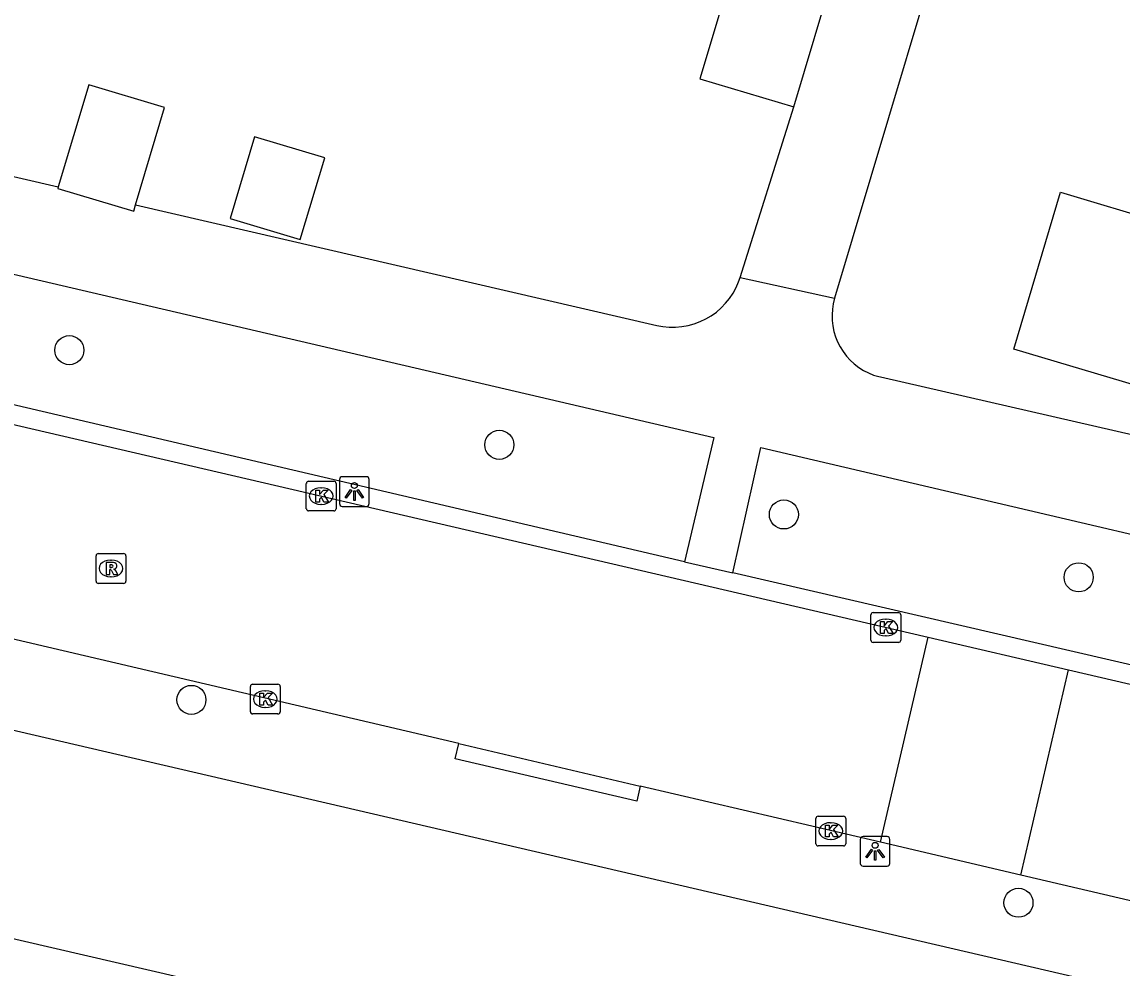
# Model space of a CAD drawing. Extents: x 162186 to 163152, y 385513 to 386513.
# Drawn here: x 162600.4 to 162637.38, y 385998.32 to 386030.16 of the extents above; entities that cross this region are included whole.
import ezdxf

# ---------------------------------------------------------------- set-up
doc = ezdxf.new("R2010")
doc.units = 0
for name, color, linetype in [('IMGEO_Boom', 7, 'Continuous'), ('IMGEO_Kolk', 7, 'Continuous'), ('IMGEO_Lichtpunt', 7, 'Continuous'), ('IMGEO_Pand', 7, 'Continuous'), ('IMGEO_Rijbaan_lokaal_open', 7, 'Continuous'), ('IMGEO_Rioolput', 7, 'Continuous'), ('IMGEO_Voetpad_open', 7, 'Continuous')]:
    doc.layers.add(name, color=color, linetype=linetype)

msp = doc.modelspace()

# ---------------------------------------------------------------- linework, layer by layer
at = {"layer": 'IMGEO_Boom'}
for centre in [(162601.99, 386019.128), (162616.446, 386015.946), (162626.015, 386013.605), (162635.927, 386011.491), (162606.094, 386007.37), (162633.9, 386000.55)]:
    msp.add_circle(centre, 0.489, dxfattribs=at)
at = {"layer": 'IMGEO_Kolk'}
for p, q in [((162610.033, 386014.723), (162610.885, 386014.723)), ((162609.958, 386013.797), (162609.958, 386014.649)), ((162610.446, 386014.503), (162610.471, 386014.503)), ((162610.959, 386014.649), (162610.959, 386013.797)), ((162610.885, 386013.723), (162610.033, 386013.723)), ((162610.469, 386013.943), (162610.444, 386013.943)), ((162629.015, 386010.304), (162629.867, 386010.304)), ((162628.94, 386009.378), (162628.94, 386010.23)), ((162629.428, 386010.084), (162629.453, 386010.084)), ((162629.941, 386010.23), (162629.941, 386009.378)), ((162629.867, 386009.304), (162629.015, 386009.304)), ((162629.451, 386009.524), (162629.426, 386009.524)), ((162608.078, 386006.97), (162608.078, 386007.822)), ((162608.153, 386007.896), (162609.005, 386007.896)), ((162609.079, 386007.822), (162609.079, 386006.97)), ((162608.566, 386007.676), (162608.591, 386007.676)), ((162608.589, 386007.116), (162608.564, 386007.116)), ((162609.005, 386006.896), (162608.153, 386006.896)), ((162627.091, 386002.535), (162627.091, 386003.387)), ((162627.166, 386003.461), (162628.018, 386003.461)), ((162628.092, 386003.387), (162628.092, 386002.535)), ((162627.579, 386003.241), (162627.604, 386003.241)), ((162627.602, 386002.681), (162627.577, 386002.681)), ((162628.018, 386002.461), (162627.166, 386002.461))]:
    msp.add_line(p, q, dxfattribs=at)
for points in [[(162610.033, 386014.723), (162610.885, 386014.723)], [(162609.958, 386013.797), (162609.958, 386014.649)], [(162610.279, 386014.423), (162610.402, 386014.423), (162610.402, 386014.272), (162610.532, 386014.423), (162610.696, 386014.423), (162610.55, 386014.272), (162610.703, 386014.023), (162610.551, 386014.023), (162610.466, 386014.187), (162610.402, 386014.12), (162610.402, 386014.023), (162610.279, 386014.023), (162610.279, 386014.423)], [(162610.959, 386014.649), (162610.959, 386013.797)], [(162610.885, 386013.723), (162610.033, 386013.723)], [(162629.015, 386010.304), (162629.867, 386010.304)], [(162628.94, 386009.378), (162628.94, 386010.23)], [(162629.261, 386010.004), (162629.384, 386010.004), (162629.384, 386009.853), (162629.514, 386010.004), (162629.678, 386010.004), (162629.532, 386009.853), (162629.685, 386009.604), (162629.533, 386009.604), (162629.448, 386009.768), (162629.384, 386009.701), (162629.384, 386009.604), (162629.261, 386009.604), (162629.261, 386010.004)], [(162629.941, 386010.23), (162629.941, 386009.378)], [(162629.867, 386009.304), (162629.015, 386009.304)], [(162608.078, 386006.97), (162608.078, 386007.822)], [(162608.153, 386007.896), (162609.005, 386007.896)], [(162609.079, 386007.822), (162609.079, 386006.97)], [(162608.399, 386007.596), (162608.522, 386007.596), (162608.522, 386007.445), (162608.652, 386007.596), (162608.816, 386007.596), (162608.67, 386007.445), (162608.823, 386007.196), (162608.671, 386007.196), (162608.586, 386007.36), (162608.522, 386007.293), (162608.522, 386007.196), (162608.399, 386007.196), (162608.399, 386007.596)], [(162609.005, 386006.896), (162608.153, 386006.896)], [(162627.091, 386002.535), (162627.091, 386003.387)], [(162627.166, 386003.461), (162628.018, 386003.461)], [(162628.092, 386003.387), (162628.092, 386002.535)], [(162627.412, 386003.161), (162627.535, 386003.161), (162627.535, 386003.01), (162627.665, 386003.161), (162627.829, 386003.161), (162627.683, 386003.01), (162627.836, 386002.761), (162627.684, 386002.761), (162627.599, 386002.925), (162627.535, 386002.858), (162627.535, 386002.761), (162627.412, 386002.761), (162627.412, 386003.161)], [(162628.018, 386002.461), (162627.166, 386002.461)]]:
    msp.add_lwpolyline(points, dxfattribs=at)
for centre, start, end in [((162610.035, 386014.647), 91.552, 178.448), ((162610.035, 386014.647), 91.552, 178.448), ((162610.883, 386014.647), 1.552, 88.448), ((162610.883, 386014.647), 1.552, 88.448), ((162610.035, 386013.799), 181.552, 268.448), ((162610.035, 386013.799), 181.552, 268.448), ((162610.883, 386013.799), 271.552, 358.448), ((162610.883, 386013.799), 271.552, 358.448), ((162629.017, 386010.228), 91.552, 178.448), ((162629.017, 386010.228), 91.552, 178.448), ((162629.865, 386010.228), 1.552, 88.448), ((162629.865, 386010.228), 1.552, 88.448), ((162629.017, 386009.38), 181.552, 268.448), ((162629.017, 386009.38), 181.552, 268.448), ((162629.865, 386009.38), 271.552, 358.448), ((162629.865, 386009.38), 271.552, 358.448), ((162608.155, 386007.82), 91.552, 178.448), ((162608.155, 386007.82), 91.552, 178.448), ((162609.003, 386007.82), 1.552, 88.448), ((162609.003, 386007.82), 1.552, 88.448), ((162608.155, 386006.972), 181.552, 268.448), ((162608.155, 386006.972), 181.552, 268.448), ((162609.003, 386006.972), 271.552, 358.448), ((162609.003, 386006.972), 271.552, 358.448), ((162627.168, 386003.385), 91.552, 178.448), ((162627.168, 386003.385), 91.552, 178.448), ((162628.016, 386003.385), 1.552, 88.448), ((162628.016, 386003.385), 1.552, 88.448), ((162627.168, 386002.537), 181.552, 268.448), ((162627.168, 386002.537), 181.552, 268.448), ((162628.016, 386002.537), 271.552, 358.448), ((162628.016, 386002.537), 271.552, 358.448)]:
    msp.add_arc(centre, 0.0765, start, end, dxfattribs=at)
for centre, major_axis, ratio, start_param, end_param in [((162610.445, 386014.223), (-0.387, 0.002), 0.722429, 4.712389, 7.853982), ((162610.47, 386014.223), (-0.39, 0.002), 0.717154, 1.570796, 4.712389), ((162629.427, 386009.804), (-0.387, 0.002), 0.722429, 4.712389, 7.853982), ((162629.452, 386009.804), (-0.39, 0.002), 0.717154, 1.570796, 4.712389), ((162608.565, 386007.396), (-0.387, 0.002), 0.722429, 4.712389, 7.853982), ((162608.59, 386007.396), (-0.39, 0.002), 0.717154, 1.570796, 4.712389), ((162627.578, 386002.961), (-0.387, 0.002), 0.722429, 4.712389, 7.853982), ((162627.603, 386002.961), (-0.39, 0.002), 0.717154, 1.570796, 4.712389)]:
    msp.add_ellipse(centre, major_axis=major_axis, ratio=ratio, start_param=start_param, end_param=end_param, dxfattribs=at)
at = {"layer": 'IMGEO_Lichtpunt'}
for p, q in [((162611.074, 386014.778), (162611.074, 386013.971)), ((162611.074, 386014.778), (162611.074, 386013.971)), ((162611.976, 386014.873), (162611.168, 386014.873)), ((162611.976, 386014.873), (162611.168, 386014.873)), ((162612.07, 386013.971), (162612.07, 386014.778)), ((162612.07, 386013.971), (162612.07, 386014.778)), ((162611.168, 386013.877), (162611.976, 386013.877)), ((162611.168, 386013.877), (162611.976, 386013.877)), ((162628.581, 386002.682), (162628.581, 386001.875)), ((162628.581, 386002.682), (162628.581, 386001.875)), ((162629.483, 386002.777), (162628.675, 386002.777)), ((162629.483, 386002.777), (162628.675, 386002.777)), ((162629.577, 386001.875), (162629.577, 386002.682)), ((162629.577, 386001.875), (162629.577, 386002.682)), ((162628.675, 386001.781), (162629.483, 386001.781)), ((162628.675, 386001.781), (162629.483, 386001.781))]:
    msp.add_line(p, q, dxfattribs=at)
for points in [[(162611.448, 386014.442), (162611.487, 386014.414), (162611.299, 386014.152), (162611.261, 386014.179), (162611.448, 386014.442)], [(162611.55, 386014.394), (162611.597, 386014.394), (162611.597, 386014.072), (162611.55, 386014.072), (162611.55, 386014.394)], [(162611.66, 386014.414), (162611.698, 386014.441), (162611.885, 386014.179), (162611.846, 386014.151), (162611.66, 386014.414)], [(162628.955, 386002.346), (162628.994, 386002.318), (162628.806, 386002.056), (162628.768, 386002.083), (162628.955, 386002.346)], [(162629.057, 386002.298), (162629.104, 386002.298), (162629.104, 386001.976), (162629.057, 386001.976), (162629.057, 386002.298)], [(162629.167, 386002.318), (162629.205, 386002.345), (162629.392, 386002.083), (162629.353, 386002.055), (162629.167, 386002.318)]]:
    msp.add_lwpolyline(points, dxfattribs=at)
for centre in [(162611.573, 386014.576), (162629.08, 386002.48)]:
    msp.add_circle(centre, 0.0994, dxfattribs=at)
for centre, start, end in [((162611.168, 386014.778), 90, 180), ((162611.168, 386014.778), 90, 180), ((162611.976, 386014.778), 0, 90), ((162611.976, 386014.778), 0, 90), ((162611.168, 386013.971), 180, 270), ((162611.168, 386013.971), 180, 270), ((162611.976, 386013.971), 270, 0), ((162611.976, 386013.971), 270, 360), ((162628.675, 386002.682), 90, 180), ((162628.675, 386002.682), 90, 180), ((162629.483, 386002.682), 0, 90), ((162629.483, 386002.682), 0, 90), ((162628.675, 386001.875), 180, 270), ((162628.675, 386001.875), 180, 270), ((162629.483, 386001.875), 270, 0), ((162629.483, 386001.875), 270, 360)]:
    msp.add_arc(centre, 0.0946, start, end, dxfattribs=at)
at = {"layer": 'IMGEO_Pand'}
for points in [[(162626.348, 386027.306), (162629.151, 386036.691)], [(162618.62, 386032.29), (162621.647, 386031.386), (162621.694, 386031.545), (162623.972, 386030.864), (162623.19, 386028.249), (162626.348, 386027.306)], [(162650.082, 386025.999), (162652.891, 386025.163), (162652.321, 386023.248), (162648.605, 386024.354), (162648.321, 386023.399), (162649.235, 386023.127), (162648.441, 386020.458), (162645.96, 386021.197), (162644.409, 386015.986), (162633.744, 386019.161), (162635.313, 386024.435), (162638.752, 386023.411), (162639.448, 386025.752), (162639.192, 386025.828), (162640.043, 386028.685), (162639.405, 386028.874), (162639.486, 386029.145)], [(162604.217, 386024.019), (162605.194, 386027.29), (162602.641, 386028.052), (162601.617, 386024.622)], [(162609.755, 386022.847), (162610.577, 386025.596), (162608.216, 386026.301), (162607.395, 386023.552), (162609.755, 386022.847)], [(162601.617, 386024.622), (162601.601, 386024.568), (162604.153, 386023.806), (162604.217, 386024.019)], [(162603.474, 385988.583), (162599.811, 385989.429), (162599.547, 385988.285), (162598.842, 385988.448), (162596.229, 385982.642), (162590.657, 385983.929), (162590.945, 385985.177), (162591.811, 385988.927), (162592.936, 385993.798), (162596.769, 385992.913), (162598.347, 385999.747), (162605.66, 385998.057)]]:
    msp.add_lwpolyline(points, dxfattribs=at)
at = {"layer": 'IMGEO_Rijbaan_lokaal_open'}
for points in [[(162549.167, 386028.469), (162630.86, 386009.478)], [(162615.081, 386005.903), (162600.013, 386009.431)], [(162629.259, 386002.584), (162630.86, 386009.478)], [(162630.86, 386009.478), (162635.584, 386008.379)], [(162633.981, 386001.479), (162635.584, 386008.379)], [(162635.584, 386008.379), (162653.515, 386004.211)], [(162615.081, 386005.903), (162621.185, 386004.474)], [(162629.259, 386002.584), (162621.185, 386004.474)], [(162633.981, 386001.479), (162629.259, 386002.584)], [(162638.145, 386000.504), (162633.981, 386001.479)]]:
    msp.add_lwpolyline(points, dxfattribs=at)
at = {"layer": 'IMGEO_Rioolput'}
for p, q in [((162602.889, 386011.362), (162602.889, 386012.214)), ((162602.964, 386012.288), (162603.816, 386012.288)), ((162603.89, 386012.214), (162603.89, 386011.362)), ((162603.377, 386012.068), (162603.402, 386012.068)), ((162603.4, 386011.508), (162603.375, 386011.508)), ((162603.816, 386011.288), (162602.964, 386011.288))]:
    msp.add_line(p, q, dxfattribs=at)
for points in [[(162602.889, 386011.362), (162602.889, 386012.214)], [(162602.964, 386012.288), (162603.816, 386012.288)], [(162603.89, 386012.214), (162603.89, 386011.362)], [(162603.478, 386011.986), (162603.226, 386011.988), (162603.226, 386011.588)], [(162603.404, 386011.907), (162603.35, 386011.907), (162603.35, 386011.826)], [(162603.35, 386011.826), (162603.402, 386011.826)], [(162603.226, 386011.588), (162603.35, 386011.588), (162603.35, 386011.75), (162603.361, 386011.75)], [(162603.408, 386011.721), (162603.479, 386011.588), (162603.619, 386011.588), (162603.554, 386011.714)], [(162603.816, 386011.288), (162602.964, 386011.288)]]:
    msp.add_lwpolyline(points, dxfattribs=at)
for centre, radius, start, end in [((162602.966, 386012.212), 0.0765, 91.552, 178.448), ((162602.966, 386012.212), 0.0765, 91.552, 178.448), ((162603.814, 386012.212), 0.0765, 1.552, 88.448), ((162603.814, 386012.212), 0.0765, 1.552, 88.448), ((162603.386, 386012.015), 0.19, 274.7715, 282.9687), ((162603.41, 386011.811), 0.0964, 77.0061, 93.1865), ((162603.424, 386011.868), 0.0378, 276.6634, 79.6772), ((162603.477, 386011.876), 0.109, 350.3612, 89.416), ((162603.475, 386011.876), 0.112, 277.5842, 350.9817), ((162603.459, 386011.661), 0.108, 29.5134, 73.7905), ((162603.36, 386011.697), 0.0533, 26.0293, 88.6989), ((162602.966, 386011.364), 0.0765, 181.552, 268.448), ((162602.966, 386011.364), 0.0765, 181.552, 268.448), ((162603.814, 386011.364), 0.0765, 271.552, 358.448), ((162603.814, 386011.364), 0.0765, 271.552, 358.448)]:
    msp.add_arc(centre, radius, start, end, dxfattribs=at)
for centre, major_axis, ratio, start_param, end_param in [((162603.376, 386011.788), (-0.387, 0.002), 0.722429, 4.712389, 7.853982), ((162603.401, 386011.788), (-0.39, 0.002), 0.717154, 1.570796, 4.712389)]:
    msp.add_ellipse(centre, major_axis=major_axis, ratio=ratio, start_param=start_param, end_param=end_param, dxfattribs=at)
at = {"layer": 'IMGEO_Voetpad_open'}
for points in [[(162548.927, 386039.196), (162548.911, 386038.964), (162548.916, 386038.731), (162548.942, 386038.499), (162548.988, 386038.271), (162549.054, 386038.048), (162549.14, 386037.831), (162549.245, 386037.623), (162549.369, 386037.426), (162549.509, 386037.24), (162549.665, 386037.067), (162549.837, 386036.909), (162550.021, 386036.767), (162550.218, 386036.642), (162550.425, 386036.536), (162550.64, 386036.448), (162550.863, 386036.379), (162550.925, 386036.364), (162601.617, 386024.622)], [(162632.566, 386037.087), (162627.719, 386020.872)], [(162547.638, 386033.021), (162547.73, 386033.118), (162547.842, 386033.218), (162547.963, 386033.308), (162548.092, 386033.387), (162548.227, 386033.454), (162548.368, 386033.508), (162548.513, 386033.55), (162548.661, 386033.579), (162548.811, 386033.594), (162548.962, 386033.596), (162549.112, 386033.584), (162549.261, 386033.559), (162549.407, 386033.521), (162623.654, 386016.193), (162622.672, 386012.006)], [(162622.672, 386012.006), (162548.585, 386029.344)], [(162624.544, 386021.576), (162626.348, 386027.306)], [(162604.217, 386024.019), (162621.737, 386019.961), (162621.946, 386019.922), (162622.158, 386019.903), (162622.371, 386019.902), (162622.582, 386019.92), (162622.792, 386019.958), (162622.997, 386020.013), (162623.196, 386020.087), (162623.389, 386020.179), (162623.572, 386020.287), (162623.744, 386020.411), (162623.905, 386020.55), (162624.053, 386020.703), (162624.187, 386020.868), (162624.305, 386021.045), (162624.407, 386021.231), (162624.492, 386021.426), (162624.544, 386021.576)], [(162624.544, 386021.576), (162627.719, 386020.872)], [(162627.719, 386020.872), (162627.673, 386020.69), (162627.644, 386020.504), (162627.632, 386020.317), (162627.636, 386020.129), (162627.657, 386019.943), (162627.695, 386019.759), (162627.749, 386019.579), (162627.819, 386019.405), (162627.904, 386019.237), (162628.004, 386019.078), (162628.117, 386018.928), (162628.244, 386018.79), (162628.382, 386018.663), (162628.531, 386018.549), (162628.69, 386018.448), (162628.857, 386018.362), (162629.031, 386018.292), (162629.21, 386018.237), (162629.257, 386018.226), (162651.623, 386013.1)], [(162549.733, 386018.064), (162627.446, 386000), (162783.536, 385963.718)], [(162624.3, 386011.641), (162625.242, 386015.858), (162649.077, 386010.279), (162653.729, 386009.222), (162652.711, 386005.036)], [(162622.672, 386012.006), (162624.3, 386011.641)], [(162652.711, 386005.036), (162649.671, 386005.765), (162624.3, 386011.641)], [(162621.185, 386004.474), (162621.067, 386003.968), (162614.962, 386005.392), (162615.081, 386005.903)]]:
    msp.add_lwpolyline(points, dxfattribs=at)

doc.saveas('drawing.dxf')
